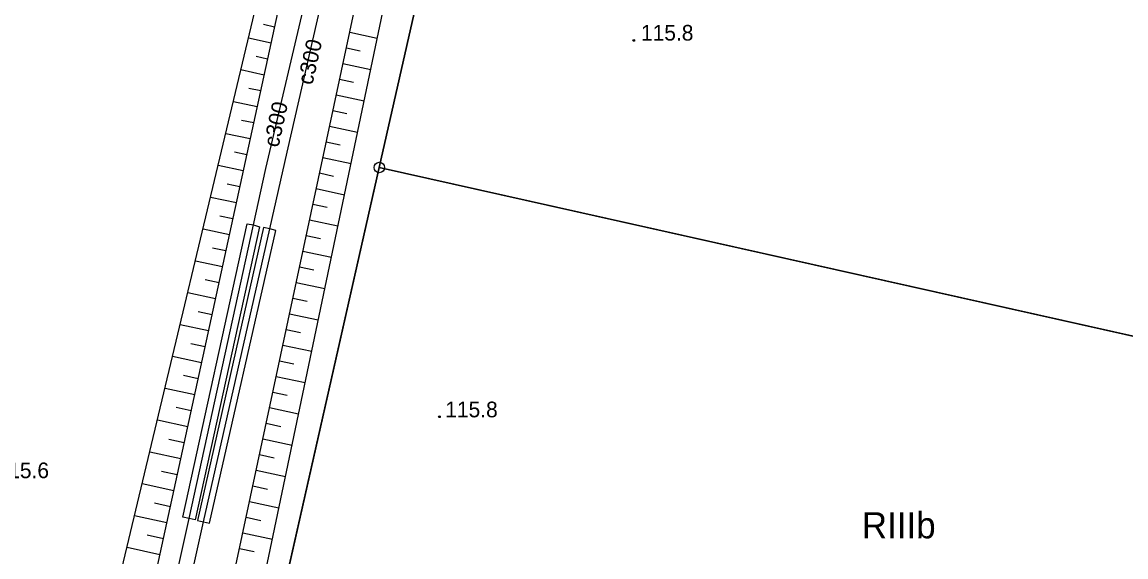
# Model space of a CAD drawing. Extents: x 6424617 to 6425697, y 5665845 to 5667190.
# Drawn here: x 6424980.9 to 6425033.7, y 5667069.2 to 5667094.7 of the extents above; entities that cross this region are included whole.
import ezdxf

# ---------------------------------------------------------------- set-up
doc = ezdxf.new("R2010")
doc.units = 0
for name, color, linetype in [('Warstwa 1', 7, 'Continuous'), ('Warstwa 10', 7, 'Continuous'), ('Warstwa 12', 7, 'Continuous'), ('Warstwa 13', 7, 'Continuous'), ('Warstwa 2', 7, 'Continuous'), ('Warstwa 20', 7, 'Continuous'), ('Warstwa 21', 7, 'Continuous'), ('Warstwa 6', 7, 'Continuous'), ('Warstwa 8', 7, 'Continuous')]:
    doc.layers.add(name, color=color, linetype=linetype)

msp = doc.modelspace()

# ---------------------------------------------------------------- linework, layer by layer
at = {"layer": 'Warstwa 1'}
for p, q in [((6424997.98, 5667087.79), (6425004.633, 5667117.212)), ((6424997.98, 5667087.79), (6425004.633, 5667117.212)), ((6424993.11, 5667066.27), (6424997.98, 5667087.79)), ((6424993.11, 5667066.27), (6424997.98, 5667087.79)), ((6424997.98, 5667087.79), (6425080.17, 5667069.39)), ((6424997.98, 5667087.79), (6425080.17, 5667069.39))]:
    msp.add_line(p, q, dxfattribs=at)
at = {"layer": 'Warstwa 10'}
for p, q in [((6424991.067, 5667068.53), (6425000.4, 5667112.22)), ((6424992.556, 5667068.512), (6425001.58, 5667111.68)), ((6424987.343, 5667068.575), (6424996.13, 5667109.04)), ((6424985.679, 5667068.595), (6424995.12, 5667108.19)), ((6424992.974, 5667094.508), (6424992.443, 5667094.623)), ((6424996.564, 5667094.261), (6424997.88, 5667093.98)), ((6424992.808, 5667093.743), (6424991.731, 5667093.977)), ((6424996.404, 5667093.513), (6424997.064, 5667093.372)), ((6424992.642, 5667092.978), (6424992.096, 5667093.097)), ((6424992.476, 5667092.213), (6424991.368, 5667092.454)), ((6424996.244, 5667092.765), (6424997.567, 5667092.482)), ((6424996.084, 5667092.016), (6424996.747, 5667091.875)), ((6424992.31, 5667091.449), (6424991.748, 5667091.571)), ((6424992.144, 5667090.684), (6424991.005, 5667090.931)), ((6424995.924, 5667091.268), (6424997.254, 5667090.984)), ((6424995.765, 5667090.52), (6424996.431, 5667090.378)), ((6424991.978, 5667089.919), (6424991.4, 5667090.044)), ((6424991.812, 5667089.154), (6424990.642, 5667089.408)), ((6424995.605, 5667089.772), (6424996.941, 5667089.486)), ((6424995.445, 5667089.023), (6424996.114, 5667088.88)), ((6424991.645, 5667088.389), (6424991.053, 5667088.518)), ((6424995.285, 5667088.275), (6424996.628, 5667087.988)), ((6424991.479, 5667087.624), (6424990.279, 5667087.885)), ((6424995.125, 5667087.527), (6424995.798, 5667087.383)), ((6424991.313, 5667086.86), (6424990.705, 5667086.992)), ((6424994.965, 5667086.778), (6424996.314, 5667086.49)), ((6424991.147, 5667086.095), (6424989.915, 5667086.362)), ((6424994.805, 5667086.03), (6424995.482, 5667085.886)), ((6424990.981, 5667085.33), (6424990.358, 5667085.465)), ((6424994.646, 5667085.282), (6424996.001, 5667084.992)), ((6424990.815, 5667084.565), (6424989.552, 5667084.839)), ((6424994.486, 5667084.534), (6424995.165, 5667084.388)), ((6424990.649, 5667083.8), (6424990.01, 5667083.939)), ((6424994.326, 5667083.785), (6424995.688, 5667083.494)), ((6424990.483, 5667083.035), (6424989.189, 5667083.316)), ((6424994.166, 5667083.037), (6424994.849, 5667082.891)), ((6424990.317, 5667082.27), (6424989.662, 5667082.413)), ((6424994.006, 5667082.289), (6424995.375, 5667081.996)), ((6424990.151, 5667081.506), (6424988.826, 5667081.793)), ((6424993.846, 5667081.54), (6424994.532, 5667081.394)), ((6424989.985, 5667080.741), (6424989.315, 5667080.886)), ((6424993.687, 5667080.792), (6424995.062, 5667080.498)), ((6424989.818, 5667079.976), (6424988.463, 5667080.27)), ((6424993.527, 5667080.044), (6424994.216, 5667079.897)), ((6424989.652, 5667079.211), (6424988.967, 5667079.36)), ((6424993.367, 5667079.296), (6424994.749, 5667079)), ((6424989.486, 5667078.446), (6424988.1, 5667078.747)), ((6424993.207, 5667078.547), (6424993.9, 5667078.399)), ((6424989.32, 5667077.681), (6424988.619, 5667077.834)), ((6424993.047, 5667077.799), (6424994.436, 5667077.502)), ((6424989.154, 5667076.917), (6424987.737, 5667077.224)), ((6424992.887, 5667077.051), (6424993.583, 5667076.902)), ((6424988.988, 5667076.152), (6424988.272, 5667076.307)), ((6424992.728, 5667076.303), (6424994.122, 5667076.005)), ((6424988.822, 5667075.387), (6424987.374, 5667075.701)), ((6424992.568, 5667075.554), (6424993.267, 5667075.405)), ((6424988.656, 5667074.622), (6424987.924, 5667074.781)), ((6424992.408, 5667074.806), (6424993.809, 5667074.507)), ((6424988.49, 5667073.857), (6424987.01, 5667074.178)), ((6424992.248, 5667074.058), (6424992.95, 5667073.908)), ((6424988.324, 5667073.092), (6424987.576, 5667073.255)), ((6424992.088, 5667073.309), (6424993.496, 5667073.009)), ((6424988.158, 5667072.328), (6424986.647, 5667072.655)), ((6424991.928, 5667072.561), (6424992.634, 5667072.41)), ((6424987.991, 5667071.563), (6424987.229, 5667071.728)), ((6424991.768, 5667071.813), (6424993.183, 5667071.511)), ((6424987.825, 5667070.798), (6424986.284, 5667071.132)), ((6424991.609, 5667071.065), (6424992.318, 5667070.913)), ((6424991.449, 5667070.316), (6424992.87, 5667070.013)), ((6424987.659, 5667070.033), (6424986.881, 5667070.202)), ((6424987.493, 5667069.268), (6424985.921, 5667069.61)), ((6424991.289, 5667069.568), (6424992.001, 5667069.416))]:
    msp.add_line(p, q, dxfattribs=at)
msp.add_circle((6424997.98, 5667087.79), 0.25, dxfattribs=at)
at = {"layer": 'Warstwa 12'}
for points in [[(6424989.062, 5667068.554), (6424989.58, 5667070.85), (6424992.75, 5667084.85), (6424993.57, 5667088.52), (6424996.26, 5667100.22), (6424998.82, 5667111.42)], [(6424988.354, 5667068.563), (6424988.89, 5667071), (6424991.96, 5667085.04), (6424992.55, 5667087.75), (6424995.29, 5667099.42), (6424998.03, 5667111.23)]]:
    msp.add_lwpolyline(points, dxfattribs=at)
at = {"layer": 'Warstwa 13'}
for centre in [(6425010.14, 5667093.87), (6425000.85, 5667075.87)]:
    msp.add_circle(centre, 0.045, dxfattribs=at)
at = {"layer": 'Warstwa 20'}
for p, q in [((6424991.067, 5667068.53), (6425000.4, 5667112.22)), ((6424987.343, 5667068.575), (6424996.13, 5667109.04))]:
    msp.add_line(p, q, dxfattribs=at)
at = {"layer": 'Warstwa 21'}
for p, q in [((6424992.556, 5667068.512), (6425001.58, 5667111.68)), ((6424985.679, 5667068.595), (6424995.12, 5667108.19))]:
    msp.add_line(p, q, dxfattribs=at)
at = {"layer": 'Warstwa 6'}
for points in [[(6425004.351, 5667131.987), (6425000.537, 5667117.279), (6425005.63, 5667121.62), (6424997.98, 5667087.79), (6424993.11, 5667066.27), (6424961.86, 5666928.15), (6424957.01, 5666906.7), (6424952.69, 5666906.76), (6424926.339, 5666911.914), (6424909.747, 5666916.774), (6424902.78, 5666916.32), (6424903.25, 5666918.42), (6424908.1, 5666939.88), (6424939.41, 5667078.36), (6424944.26, 5667099.82), (6424954.081, 5667143.258)], [(6425090.778, 5667112.61), (6425080.17, 5667069.39), (6424997.98, 5667087.79), (6425005.63, 5667121.62), (6425014.38, 5667129.082), (6425014.538, 5667129.703)]]:
    msp.add_lwpolyline(points, dxfattribs=at)
msp.add_lwpolyline([(6424997.98, 5667087.79), (6424993.11, 5667066.27), (6425074.89, 5667047.87), (6425080.17, 5667069.39)], close=True, dxfattribs=at)
at = {"layer": 'Warstwa 8'}
for points in [[(6424991.66, 5667085.1), (6424991.96, 5667085.04), (6424992.26, 5667084.96), (6424989.18, 5667070.94), (6424988.89, 5667071), (6424988.59, 5667071.07)], [(6424993.03, 5667084.78), (6424992.75, 5667084.85), (6424992.45, 5667084.92), (6424989.29, 5667070.91), (6424989.58, 5667070.85), (6424989.87, 5667070.78)]]:
    msp.add_lwpolyline(points, close=True, dxfattribs=at)

# ---------------------------------------------------------------- texts
at = {"layer": 'Warstwa 13'}
for s, p in [('115.8', (6425010.486, 5667093.86)), ('115.8', (6425001.131, 5667075.842)), ('115.6', (6424979.682, 5667072.93))]:
    msp.add_text(s, height=0.75, dxfattribs=at).set_placement(p)
for rotation, p in [(77.2404, (6424994.777, 5667091.704)), (77.6644, (6424993.157, 5667088.718))]:
    msp.add_text('c300', height=0.75, rotation=rotation, dxfattribs=at).set_placement(p)
at = {"layer": 'Warstwa 2'}
msp.add_text('RIIIb', height=1.25, dxfattribs=at).set_placement((6425021.044, 5667070.054))

doc.saveas('drawing.dxf')
